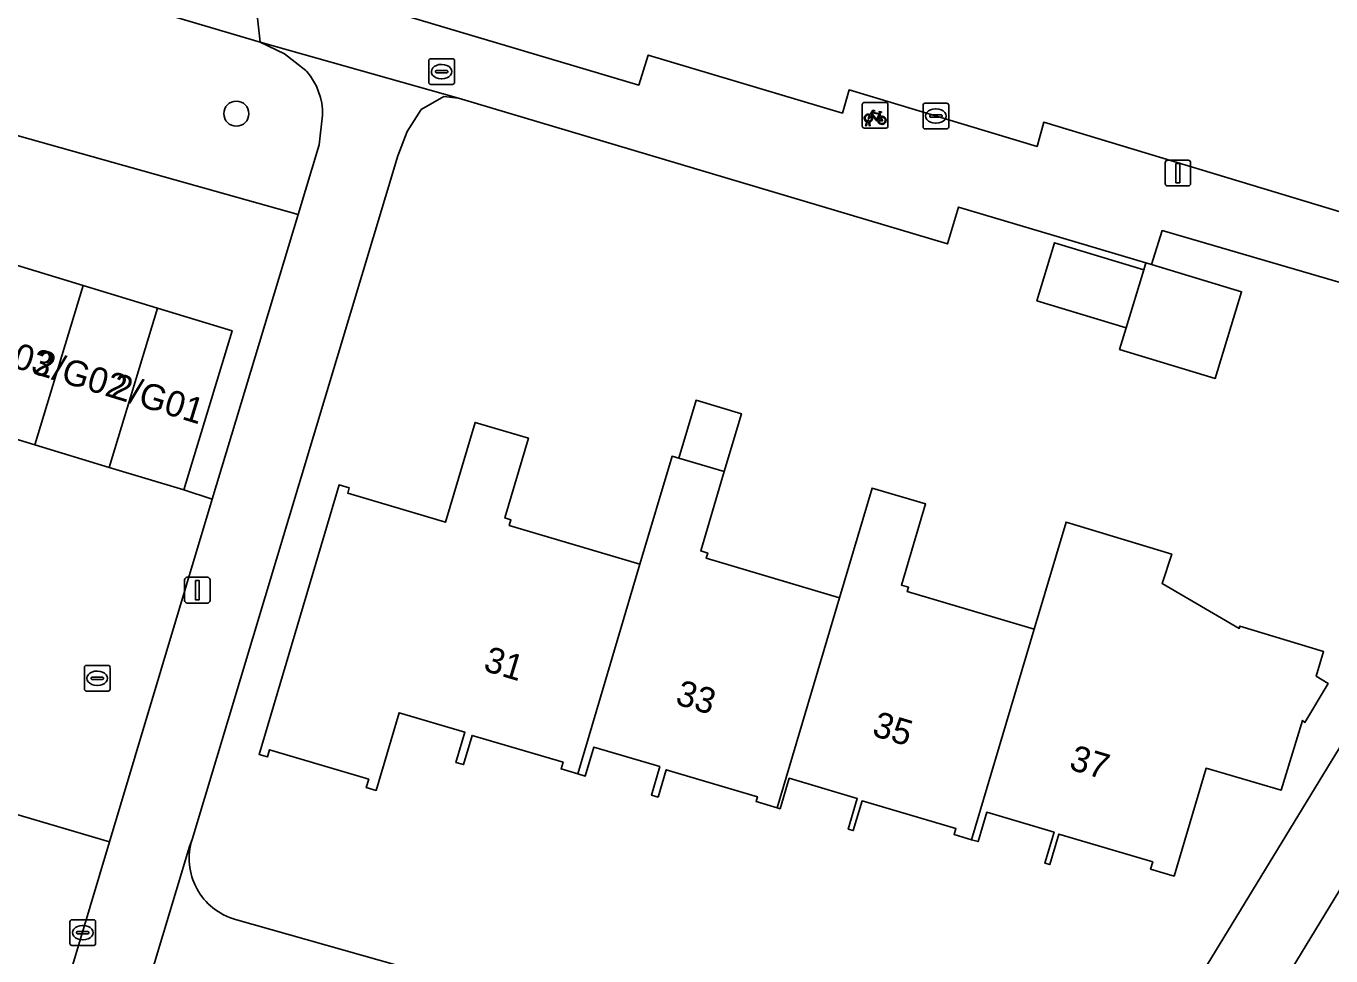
# Model space of a CAD drawing. Extents: x 162184 to 163154, y 385507 to 386516.
# Drawn here: x 162775.6 to 162826.3, y 386020.6 to 386056.8 of the extents above; entities that cross this region are included whole.
import ezdxf

# ---------------------------------------------------------------- set-up
doc = ezdxf.new("R2010")
doc.units = 0
for name, color, linetype in [('IMGEO_Boom', 7, 'Continuous'), ('IMGEO_Brandkraan', 7, 'Continuous'), ('IMGEO_Erf', 7, 'Continuous'), ('IMGEO_Fietsenrek', 7, 'Continuous'), ('IMGEO_Groenvoorziening', 7, 'Continuous'), ('IMGEO_Kolk', 7, 'Continuous'), ('IMGEO_Lichtmast', 7, 'Continuous'), ('IMGEO_Pand', 7, 'Continuous'), ('IMGEO_Pand_nummerreeks', 7, 'Continuous'), ('IMGEO_Parkeervlak_gesloten', 7, 'Continuous'), ('IMGEO_Rijbaan_lokaal_open', 7, 'Continuous'), ('IMGEO_Rioolput', 7, 'Continuous'), ('IMGEO_Voetpad_open', 7, 'Continuous')]:
    doc.layers.add(name, color=color, linetype=linetype)

msp = doc.modelspace()

# ---------------------------------------------------------------- linework, layer by layer
at = {"layer": 'IMGEO_Boom'}
msp.add_circle((162783.74, 386053.4), 0.489, dxfattribs=at)
at = {"layer": 'IMGEO_Brandkraan'}
for p, q in [((162791.228, 386054.612), (162791.228, 386055.464)), ((162791.303, 386055.538), (162792.155, 386055.538)), ((162792.229, 386055.464), (162792.229, 386054.612)), ((162791.487, 386055.032), (162791.487, 386055.044)), ((162791.925, 386054.995), (162791.527, 386054.995)), ((162791.53, 386055.081), (162791.928, 386055.081)), ((162791.716, 386055.318), (162791.741, 386055.318)), ((162791.971, 386055.044), (162791.971, 386055.032)), ((162792.155, 386054.538), (162791.303, 386054.538)), ((162791.739, 386054.758), (162791.714, 386054.758))]:
    msp.add_line(p, q, dxfattribs=at)
for points in [[(162791.228, 386054.612), (162791.228, 386055.464)], [(162791.303, 386055.538), (162792.155, 386055.538)], [(162792.229, 386055.464), (162792.229, 386054.612)], [(162792.155, 386054.538), (162791.303, 386054.538)]]:
    msp.add_lwpolyline(points, dxfattribs=at)
for centre, radius, start, end in [((162791.305, 386055.462), 0.0765, 91.552, 178.448), ((162791.305, 386055.462), 0.0765, 91.552, 178.448), ((162792.153, 386055.462), 0.0765, 1.552, 88.448), ((162792.153, 386055.462), 0.0765, 1.552, 88.448), ((162791.527, 386055.041), 0.0403, 85.8775, 175.7526), ((162791.524, 386055.031), 0.0366, 178.938, 274.7102), ((162791.928, 386055.038), 0.043, 264.8664, 352.4533), ((162791.932, 386055.043), 0.0386, 1.7309, 96.639), ((162791.305, 386054.614), 0.0765, 181.552, 268.448), ((162791.305, 386054.614), 0.0765, 181.552, 268.448), ((162792.153, 386054.614), 0.0765, 271.552, 358.448), ((162792.153, 386054.614), 0.0765, 271.552, 358.448)]:
    msp.add_arc(centre, radius, start, end, dxfattribs=at)
for centre, major_axis, ratio, start_param, end_param in [((162791.715, 386055.038), (-0.387, 0.002), 0.722429, 4.712389, 7.853982), ((162791.74, 386055.038), (-0.39, 0.002), 0.717154, 1.570796, 4.712389)]:
    msp.add_ellipse(centre, major_axis=major_axis, ratio=ratio, start_param=start_param, end_param=end_param, dxfattribs=at)
at = {"layer": 'IMGEO_Erf'}
for points in [[(162784.356, 386059.006), (162799.397, 386054.514), (162799.769, 386055.681), (162807.328, 386053.422), (162807.585, 386054.322), (162814.903, 386052.127), (162815.16, 386053.066), (162835.401, 386046.944)], [(162833.527, 386044.83), (162819.767, 386048.849), (162819.359, 386047.527), (162822.861, 386046.466), (162821.837, 386043.092), (162818.11, 386044.222), (162818.366, 386045.064), (162814.898, 386046.116), (162815.584, 386048.378), (162819.052, 386047.327), (162819.133, 386047.596), (162811.848, 386049.764), (162811.411, 386048.331), (162792.384, 386054.008), (162791.819, 386054.069), (162790.936, 386053.562), (162790.386, 386052.712), (162790.029, 386051.765), (162782.014, 386025.148)], [(162818.135, 386014.709), (162834.736, 386041.945)], [(162783.704, 386022.032), (162801.854, 386016.895), (162802.175, 386017.833), (162815.898, 386013.891)]]:
    msp.add_lwpolyline(points, dxfattribs=at)
msp.add_lwpolyline([(162808.48, 386038.823), (162810.562, 386038.205), (162809.624, 386035.046), (162809.901, 386034.964), (162809.85, 386034.793), (162814.791, 386033.327), (162816.029, 386037.497), (162820.145, 386036.249), (162819.765, 386035.108), (162822.771, 386033.363), (162822.797, 386033.449), (162826.049, 386032.458), (162825.758, 386031.503), (162826.226, 386031.22), (162825.322, 386029.703), (162825.237, 386029.781), (162824.401, 386027.065), (162821.479, 386027.917), (162820.233, 386023.717), (162819.318, 386023.989), (162819.401, 386024.269), (162815.749, 386025.353), (162815.396, 386024.164), (162815.208, 386024.22), (162815.566, 386025.425), (162812.943, 386026.204), (162812.603, 386025.058), (162812.353, 386025.132), (162811.671, 386025.334), (162811.74, 386025.564), (162808.091, 386026.647), (162807.748, 386025.491), (162807.551, 386025.55), (162807.905, 386026.743), (162805.256, 386027.529), (162804.903, 386026.341), (162804.782, 386026.377), (162803.966, 386026.619), (162804.021, 386026.806), (162800.469, 386027.86), (162800.153, 386026.794), (162799.892, 386026.872), (162800.22, 386027.98), (162797.653, 386028.743), (162797.317, 386027.611), (162797.032, 386027.695), (162796.376, 386027.89), (162796.452, 386028.147), (162792.915, 386029.196), (162792.577, 386028.057), (162792.284, 386028.144), (162792.632, 386029.317), (162790.076, 386030.076), (162789.178, 386027.05), (162788.797, 386027.163), (162788.894, 386027.491), (162785.032, 386028.637), (162784.949, 386028.355), (162784.626, 386028.451), (162787.741, 386038.948), (162788.134, 386038.831), (162788.072, 386038.623), (162791.879, 386037.493), (162793.033, 386041.382), (162795.107, 386040.767), (162794.185, 386037.662), (162794.423, 386037.592), (162794.357, 386037.368), (162799.448, 386035.858), (162800.697, 386040.066), (162800.963, 386039.987), (162801.632, 386042.242), (162803.396, 386041.719), (162802.727, 386039.464), (162801.811, 386036.375), (162802.085, 386036.294), (162802.024, 386036.09), (162807.21, 386034.551)], close=True, dxfattribs=at)
msp.add_arc((162784.372, 386024.41), 2.47, 162.63, 254.3174, dxfattribs=at)
at = {"layer": 'IMGEO_Fietsenrek'}
for p, q in [((162808.097, 386052.916), (162808.097, 386053.757)), ((162808.097, 386053.757), (162808.097, 386052.916)), ((162808.172, 386053.841), (162809.013, 386053.841)), ((162809.013, 386053.841), (162808.172, 386053.841)), ((162809.097, 386053.766), (162809.097, 386052.925)), ((162809.097, 386052.925), (162809.097, 386053.766)), ((162808.224, 386052.925), (162808.263, 386053.085)), ((162808.258, 386052.925), (162808.224, 386052.925)), ((162808.293, 386053.073), (162808.258, 386052.925)), ((162808.335, 386053.097), (162808.334, 386053.101)), ((162808.376, 386052.925), (162808.342, 386053.067)), ((162808.366, 386053.108), (162808.367, 386053.101)), ((162808.374, 386053.071), (162808.409, 386052.925)), ((162808.409, 386052.925), (162808.376, 386052.925)), ((162808.784, 386053.39), (162808.82, 386053.295)), ((162809.022, 386052.841), (162808.181, 386052.841)), ((162808.181, 386052.841), (162809.022, 386052.841))]:
    msp.add_line(p, q, dxfattribs=at)
for points in [[(162808.41, 386053.367), (162808.505, 386053.531), (162808.591, 386053.517), (162808.593, 386053.508), (162808.537, 386053.497), (162808.51, 386053.452), (162808.766, 386053.411)], [(162808.753, 386053.386), (162808.496, 386053.427), (162808.479, 386053.398), (162808.646, 386053.178), (162808.753, 386053.386)], [(162808.766, 386053.411), (162808.791, 386053.46), (162808.785, 386053.464), (162808.762, 386053.468), (162808.75, 386053.475), (162808.749, 386053.478), (162808.751, 386053.483), (162808.846, 386053.468), (162808.848, 386053.458), (162808.838, 386053.445), (162808.826, 386053.439), (162808.812, 386053.445), (162808.784, 386053.39)], [(162808.431, 386053.315), (162808.379, 386053.225), (162808.339, 386053.2), (162808.34, 386053.247), (162808.395, 386053.341)], [(162808.706, 386053.123), (162808.656, 386053.123), (162808.465, 386053.374), (162808.446, 386053.342)], [(162808.801, 386053.288), (162808.771, 386053.365), (162808.662, 386053.147), (162808.705, 386053.147)], [(162808.735, 386053.147), (162808.855, 386053.146), (162808.811, 386053.26)], [(162808.831, 386053.267), (162808.886, 386053.122), (162808.736, 386053.122)]]:
    msp.add_lwpolyline(points, dxfattribs=at)
for centre, radius, start, end in [((162808.175, 386053.763), 0.0779, 92.4484, 184.2845), ((162808.175, 386053.763), 0.0779, 92.4484, 184.2845), ((162809.019, 386053.763), 0.0779, 2.4484, 94.2845), ((162809.019, 386053.763), 0.0779, 2.4484, 94.2845), ((162808.175, 386052.919), 0.0779, 182.4484, 274.2845), ((162808.175, 386052.919), 0.0779, 182.4484, 274.2845), ((162808.337, 386053.226), 0.159, 62.6766, 242.1369), ((162808.337, 386053.226), 0.129, 63.3192, 238.903), ((162808.317, 386053.097), 0.0499, 12.8025, 158.6934), ((162808.337, 386053.226), 0.159, 253.9967, 271.7867), ((162808.317, 386053.097), 0.0174, 12.8025, 163.4502), ((162808.337, 386053.226), 0.129, 253.415, 269.0204), ((162808.337, 386053.226), 0.129, 283.6043, 43.4302), ((162808.337, 386053.226), 0.159, 283.5766, 46.6042), ((162808.864, 386053.142), 0.159, 113.3408, 178.3217), ((162808.864, 386053.142), 0.159, 187.0065, 105.7708), ((162808.864, 386053.142), 0.129, 113.923, 177.9556), ((162808.864, 386053.142), 0.129, 188.6715, 104.5883), ((162809.019, 386052.919), 0.0779, 272.4484, 4.2845), ((162809.019, 386052.919), 0.0779, 272.4484, 4.2845)]:
    msp.add_arc(centre, radius, start, end, dxfattribs=at)
at = {"layer": 'IMGEO_Groenvoorziening'}
for points in [[(162784.669, 386056.18), (162761.276, 386063.106), (162754.435, 386058.403), (162786.142, 386049.469), (162786.962, 386052.186), (162787.099, 386053.344), (162787.091, 386053.575), (162787.062, 386053.805), (162787.012, 386054.031), (162786.943, 386054.251), (162786.854, 386054.465), (162786.746, 386054.67), (162786.621, 386054.864), (162786.479, 386055.046), (162786.445, 386055.085), (162785.618, 386055.732)], [(162786.142, 386049.469), (162754.435, 386058.403), (162737.255, 386046.591), (162738.48, 386044.772), (162728.34, 386033.438), (162739.19, 386030.113), (162741.29, 386037.011), (162742.152, 386036.767), (162746.108, 386049.727), (162752.73, 386047.547), (162754.611, 386053.744), (162757.507, 386052.864), (162760.403, 386051.985), (162763.299, 386051.105), (162766.195, 386050.226), (162769.092, 386049.346), (162771.988, 386048.466), (162774.884, 386047.587), (162777.78, 386046.707), (162780.676, 386045.828), (162783.572, 386044.948), (162781.69, 386038.751), (162782.799, 386038.397)]]:
    msp.add_lwpolyline(points, close=True, dxfattribs=at)
at = {"layer": 'IMGEO_Kolk'}
for p, q in [((162810.463, 386052.882), (162810.463, 386053.734)), ((162810.538, 386053.808), (162811.39, 386053.808)), ((162810.951, 386053.588), (162810.976, 386053.588)), ((162811.464, 386053.734), (162811.464, 386052.882)), ((162810.722, 386053.302), (162810.722, 386053.314)), ((162811.16, 386053.265), (162810.762, 386053.265)), ((162810.765, 386053.351), (162811.163, 386053.351)), ((162810.974, 386053.028), (162810.949, 386053.028)), ((162811.206, 386053.314), (162811.206, 386053.302)), ((162811.39, 386052.808), (162810.538, 386052.808)), ((162777.262, 386021.09), (162777.262, 386021.942)), ((162777.337, 386022.016), (162778.189, 386022.016)), ((162778.263, 386021.942), (162778.263, 386021.09)), ((162777.521, 386021.51), (162777.521, 386021.522)), ((162777.959, 386021.473), (162777.561, 386021.473)), ((162777.564, 386021.559), (162777.962, 386021.559)), ((162777.75, 386021.796), (162777.775, 386021.796)), ((162778.005, 386021.522), (162778.005, 386021.51)), ((162778.189, 386021.016), (162777.337, 386021.016)), ((162777.773, 386021.236), (162777.748, 386021.236))]:
    msp.add_line(p, q, dxfattribs=at)
for points in [[(162810.463, 386052.882), (162810.463, 386053.734)], [(162810.538, 386053.808), (162811.39, 386053.808)], [(162811.464, 386053.734), (162811.464, 386052.882)], [(162811.39, 386052.808), (162810.538, 386052.808)], [(162777.262, 386021.09), (162777.262, 386021.942)], [(162777.337, 386022.016), (162778.189, 386022.016)], [(162778.263, 386021.942), (162778.263, 386021.09)], [(162778.189, 386021.016), (162777.337, 386021.016)]]:
    msp.add_lwpolyline(points, dxfattribs=at)
for centre, radius, start, end in [((162810.54, 386053.732), 0.0765, 91.552, 178.448), ((162810.54, 386053.732), 0.0765, 91.552, 178.448), ((162811.388, 386053.732), 0.0765, 1.552, 88.448), ((162811.388, 386053.732), 0.0765, 1.552, 88.448), ((162810.762, 386053.311), 0.0403, 85.8775, 175.7526), ((162810.759, 386053.301), 0.0366, 178.938, 274.7102), ((162811.163, 386053.308), 0.043, 264.8664, 352.4533), ((162811.167, 386053.313), 0.0386, 1.7309, 96.639), ((162810.54, 386052.884), 0.0765, 181.552, 268.448), ((162810.54, 386052.884), 0.0765, 181.552, 268.448), ((162811.388, 386052.884), 0.0765, 271.552, 358.448), ((162811.388, 386052.884), 0.0765, 271.552, 358.448), ((162777.339, 386021.94), 0.0765, 91.552, 178.448), ((162777.339, 386021.94), 0.0765, 91.552, 178.448), ((162778.187, 386021.94), 0.0765, 1.552, 88.448), ((162778.187, 386021.94), 0.0765, 1.552, 88.448), ((162777.561, 386021.519), 0.0403, 85.8775, 175.7526), ((162777.558, 386021.509), 0.0366, 178.938, 274.7102), ((162777.962, 386021.516), 0.043, 264.8664, 352.4533), ((162777.966, 386021.521), 0.0386, 1.7309, 96.639), ((162777.339, 386021.092), 0.0765, 181.552, 268.448), ((162777.339, 386021.092), 0.0765, 181.552, 268.448), ((162778.187, 386021.092), 0.0765, 271.552, 358.448), ((162778.187, 386021.092), 0.0765, 271.552, 358.448)]:
    msp.add_arc(centre, radius, start, end, dxfattribs=at)
for centre, major_axis, ratio, start_param, end_param in [((162810.95, 386053.308), (-0.387, 0.002), 0.722429, 4.712389, 7.853982), ((162810.975, 386053.308), (-0.39, 0.002), 0.717154, 1.570796, 4.712389), ((162777.749, 386021.516), (-0.387, 0.002), 0.722429, 4.712389, 7.853982), ((162777.774, 386021.516), (-0.39, 0.002), 0.717154, 1.570796, 4.712389)]:
    msp.add_ellipse(centre, major_axis=major_axis, ratio=ratio, start_param=start_param, end_param=end_param, dxfattribs=at)
at = {"layer": 'IMGEO_Lichtmast'}
for p, q in [((162819.886, 386050.688), (162819.886, 386051.488)), ((162819.886, 386051.488), (162819.886, 386050.688)), ((162819.986, 386051.588), (162820.776, 386051.588)), ((162820.776, 386051.588), (162819.986, 386051.588)), ((162820.876, 386051.488), (162820.876, 386050.688)), ((162820.876, 386050.688), (162820.876, 386051.488)), ((162820.776, 386050.588), (162819.986, 386050.588)), ((162819.986, 386050.588), (162820.776, 386050.588)), ((162781.727, 386034.449), (162781.727, 386035.249)), ((162781.727, 386035.249), (162781.727, 386034.449)), ((162781.827, 386035.349), (162782.617, 386035.349)), ((162782.617, 386035.349), (162781.827, 386035.349)), ((162782.717, 386035.249), (162782.717, 386034.449)), ((162782.717, 386034.449), (162782.717, 386035.249)), ((162782.617, 386034.349), (162781.827, 386034.349)), ((162781.827, 386034.349), (162782.617, 386034.349))]:
    msp.add_line(p, q, dxfattribs=at)
for points in [[(162820.306, 386051.463), (162820.456, 386051.463), (162820.456, 386050.713), (162820.306, 386050.713), (162820.306, 386051.463)], [(162782.147, 386035.224), (162782.297, 386035.224), (162782.297, 386034.474), (162782.147, 386034.474), (162782.147, 386035.224)]]:
    msp.add_lwpolyline(points, dxfattribs=at)
for centre, start, end in [((162819.986, 386051.488), 90, 180), ((162819.986, 386051.488), 90, 180), ((162820.776, 386051.488), 0, 90), ((162820.776, 386051.488), 360, 90), ((162819.986, 386050.688), 180, 270), ((162819.986, 386050.688), 180, 270), ((162820.776, 386050.688), 270, 0), ((162820.776, 386050.688), 270, 0), ((162781.827, 386035.249), 90, 180), ((162781.827, 386035.249), 90, 180), ((162782.617, 386035.249), 0, 90), ((162782.617, 386035.249), 360, 90), ((162781.827, 386034.449), 180, 270), ((162781.827, 386034.449), 180, 270), ((162782.617, 386034.449), 270, 0), ((162782.617, 386034.449), 270, 0)]:
    msp.add_arc(centre, 0.1, start, end, dxfattribs=at)
at = {"layer": 'IMGEO_Pand'}
for points in [[(162819.052, 386047.327), (162815.584, 386048.378), (162814.898, 386046.116), (162818.366, 386045.064)], [(162774.884, 386047.587), (162773.002, 386041.39), (162775.898, 386040.51), (162777.78, 386046.707)], [(162819.359, 386047.527), (162819.133, 386047.596), (162819.052, 386047.327), (162818.366, 386045.064), (162818.11, 386044.222), (162821.837, 386043.092), (162822.861, 386046.466)], [(162777.78, 386046.707), (162775.898, 386040.51), (162778.794, 386039.631), (162780.676, 386045.828)], [(162783.572, 386044.948), (162780.676, 386045.828), (162778.794, 386039.631), (162781.69, 386038.751)], [(162803.396, 386041.719), (162801.632, 386042.242), (162800.963, 386039.987), (162802.727, 386039.464)], [(162799.448, 386035.858), (162794.357, 386037.368), (162794.423, 386037.592), (162794.185, 386037.662), (162795.107, 386040.767), (162793.033, 386041.382), (162791.879, 386037.493), (162788.072, 386038.623), (162788.134, 386038.831), (162787.741, 386038.948), (162784.626, 386028.451), (162784.949, 386028.355), (162785.032, 386028.637), (162788.894, 386027.491), (162788.797, 386027.163), (162789.178, 386027.05), (162790.076, 386030.076), (162792.632, 386029.317), (162792.284, 386028.144), (162792.577, 386028.057), (162792.915, 386029.196), (162796.452, 386028.147), (162796.376, 386027.89), (162797.032, 386027.695)], [(162807.21, 386034.551), (162802.024, 386036.09), (162802.085, 386036.294), (162801.811, 386036.375), (162802.727, 386039.464), (162800.963, 386039.987), (162800.697, 386040.066), (162799.448, 386035.858), (162797.032, 386027.695), (162797.317, 386027.611), (162797.653, 386028.743), (162800.22, 386027.98), (162799.892, 386026.872), (162800.153, 386026.794), (162800.469, 386027.86), (162804.021, 386026.806), (162803.966, 386026.619), (162804.782, 386026.377)], [(162804.782, 386026.377), (162804.903, 386026.341), (162805.256, 386027.529), (162807.905, 386026.743), (162807.551, 386025.55), (162807.748, 386025.491), (162808.091, 386026.647), (162811.74, 386025.564), (162811.671, 386025.334), (162812.353, 386025.132), (162814.791, 386033.327), (162809.85, 386034.793), (162809.901, 386034.964), (162809.624, 386035.046), (162810.562, 386038.205), (162808.48, 386038.823), (162807.21, 386034.551)], [(162814.791, 386033.327), (162812.353, 386025.132), (162812.603, 386025.058), (162812.943, 386026.204), (162815.566, 386025.425), (162815.208, 386024.22), (162815.396, 386024.164), (162815.749, 386025.353), (162819.401, 386024.269), (162819.318, 386023.989), (162820.233, 386023.717), (162821.479, 386027.917), (162824.401, 386027.065), (162825.237, 386029.781), (162825.322, 386029.703), (162826.226, 386031.22), (162825.758, 386031.503), (162826.049, 386032.458), (162822.797, 386033.449), (162822.771, 386033.363), (162819.765, 386035.108), (162820.145, 386036.249), (162816.029, 386037.497)]]:
    msp.add_lwpolyline(points, close=True, dxfattribs=at)
at = {"layer": 'IMGEO_Parkeervlak_gesloten'}
msp.add_lwpolyline([(162847.117, 386056.757), (162842.561, 386049.277), (162812.586, 386000), (162810.448, 385996.485), (162805.041, 385987.581)], dxfattribs=at)
at = {"layer": 'IMGEO_Rijbaan_lokaal_open'}
for points in [[(162759.328, 386069.587), (162759.153, 386068.627), (162757.996, 386065.377), (162757.426, 386064.259), (162761.276, 386063.106), (162784.669, 386056.18), (162784.356, 386059.006)], [(162771.672, 386027.16), (162778.802, 386025.049), (162782.799, 386038.397), (162781.69, 386038.751), (162778.794, 386039.631), (162775.898, 386040.51), (162773.002, 386041.39)]]:
    msp.add_lwpolyline(points, dxfattribs=at)
msp.add_lwpolyline([(162778.802, 386025.049), (162771.672, 386027.16), (162771.731, 386027.128), (162771.943, 386026.999), (162772.142, 386026.852), (162772.328, 386026.687), (162772.497, 386026.506), (162772.65, 386026.311), (162772.785, 386026.103), (162772.901, 386025.884), (162773.114, 386025.136), (162773.126, 386025.041), (162773.165, 386024.511), (162773.156, 386023.979), (162773.1, 386023.45), (162772.997, 386022.928), (162766.162, 386000), (162762.348, 385987.291), (162767.082, 385985.941), (162771.303, 386000)], close=True, dxfattribs=at)
at = {"layer": 'IMGEO_Rioolput'}
for p, q in [((162777.827, 386030.993), (162777.827, 386031.845)), ((162777.902, 386031.919), (162778.754, 386031.919)), ((162778.315, 386031.699), (162778.34, 386031.699)), ((162778.828, 386031.845), (162778.828, 386030.993)), ((162778.086, 386031.413), (162778.086, 386031.425)), ((162778.524, 386031.376), (162778.126, 386031.376)), ((162778.129, 386031.462), (162778.527, 386031.462)), ((162778.338, 386031.139), (162778.313, 386031.139)), ((162778.57, 386031.425), (162778.57, 386031.413)), ((162778.754, 386030.919), (162777.902, 386030.919))]:
    msp.add_line(p, q, dxfattribs=at)
for points in [[(162777.827, 386030.993), (162777.827, 386031.845)], [(162777.902, 386031.919), (162778.754, 386031.919)], [(162778.828, 386031.845), (162778.828, 386030.993)], [(162778.754, 386030.919), (162777.902, 386030.919)]]:
    msp.add_lwpolyline(points, dxfattribs=at)
for centre, radius, start, end in [((162777.904, 386031.843), 0.0765, 91.552, 178.448), ((162777.904, 386031.843), 0.0765, 91.552, 178.448), ((162778.752, 386031.843), 0.0765, 1.552, 88.448), ((162778.752, 386031.843), 0.0765, 1.552, 88.448), ((162778.126, 386031.422), 0.0403, 85.8775, 175.7526), ((162778.123, 386031.412), 0.0366, 178.938, 274.7102), ((162778.527, 386031.419), 0.043, 264.8664, 352.4533), ((162778.531, 386031.424), 0.0386, 1.7309, 96.639), ((162777.904, 386030.995), 0.0765, 181.552, 268.448), ((162777.904, 386030.995), 0.0765, 181.552, 268.448), ((162778.752, 386030.995), 0.0765, 271.552, 358.448), ((162778.752, 386030.995), 0.0765, 271.552, 358.448)]:
    msp.add_arc(centre, radius, start, end, dxfattribs=at)
for centre, major_axis, ratio, start_param, end_param in [((162778.314, 386031.419), (-0.387, 0.002), 0.722429, 4.712389, 7.853982), ((162778.339, 386031.419), (-0.39, 0.002), 0.717154, 1.570796, 4.712389)]:
    msp.add_ellipse(centre, major_axis=major_axis, ratio=ratio, start_param=start_param, end_param=end_param, dxfattribs=at)
at = {"layer": 'IMGEO_Voetpad_open'}
for points in [[(162815.16, 386053.066), (162814.903, 386052.127), (162807.585, 386054.322), (162807.328, 386053.422), (162799.769, 386055.681), (162799.397, 386054.514), (162784.356, 386059.006), (162784.669, 386056.18), (162792.384, 386054.008), (162811.411, 386048.331), (162811.848, 386049.764), (162819.133, 386047.596), (162819.359, 386047.527), (162819.767, 386048.849), (162833.527, 386044.83)], [(162779.876, 386018.101), (162781.915, 386024.871), (162782.014, 386025.148), (162790.029, 386051.765), (162790.386, 386052.712), (162790.936, 386053.562), (162791.819, 386054.069), (162792.384, 386054.008), (162784.669, 386056.18), (162785.618, 386055.732), (162786.445, 386055.085), (162786.479, 386055.046), (162786.621, 386054.864), (162786.746, 386054.67), (162786.854, 386054.465), (162786.943, 386054.251), (162787.012, 386054.031), (162787.062, 386053.805), (162787.091, 386053.575), (162787.099, 386053.344), (162786.962, 386052.186), (162786.142, 386049.469), (162782.799, 386038.397), (162778.802, 386025.049), (162771.303, 386000)], [(162835.401, 386046.944), (162815.16, 386053.066)], [(162805.041, 385987.581), (162810.448, 385996.485), (162812.586, 386000), (162842.561, 386049.277)], [(162834.736, 386041.945), (162818.135, 386014.709), (162818.081, 386014.598), (162814.539, 386008.711), (162814.444, 386008.577), (162809.22, 386000), (162797.422, 385980.631), (162794.977, 385972.485), (162796.984, 385973.368)], [(162782.014, 386025.148), (162781.915, 386024.871), (162779.876, 386018.101), (162779.843, 386017.945)], [(162802.175, 386017.833), (162801.854, 386016.895), (162783.704, 386022.032)]]:
    msp.add_lwpolyline(points, dxfattribs=at)
msp.add_arc((162784.372, 386024.41), 2.47, 162.63, 254.3174, dxfattribs=at)

# ---------------------------------------------------------------- texts
at = {"layer": 'IMGEO_Pand_nummerreeks'}
for s, rotation, p in [('2/G03', 342.9526, (162772.92, 386044.173)), ('2/G02', 342.9526, (162775.804, 386043.289)), ('2/G01', 342.9526, (162778.806, 386042.368)), ('31', 343.1673, (162793.311, 386031.73)), ('33', 343.0806, (162800.78, 386030.426)), ('35', 343.1404, (162808.438, 386029.198)), ('37', 343.3203, (162816.104, 386027.887))]:
    msp.add_text(s, height=1, rotation=rotation, dxfattribs=at).set_placement(p)

doc.saveas('drawing.dxf')
